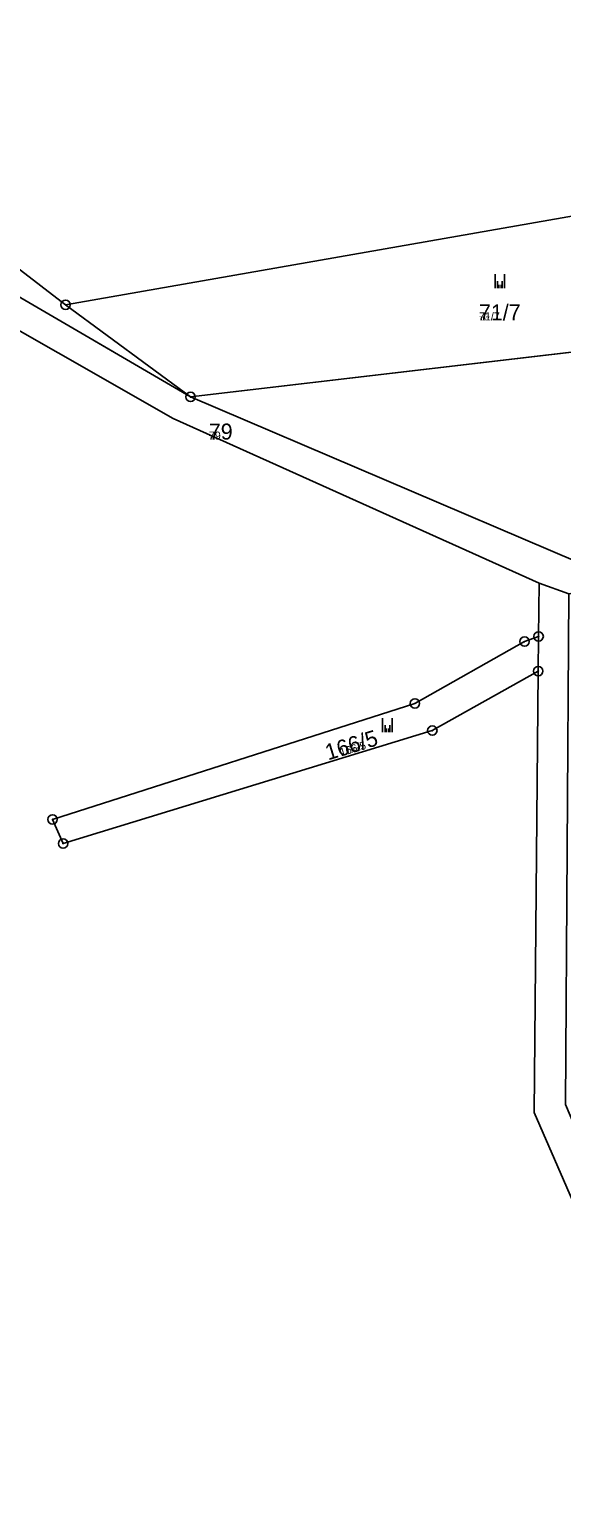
# Model space of a CAD drawing. Extents: x -759873 to -758487, y -975024 to -973516.
# Drawn here: x -759686.2 to -759629.6, y -974197.9 to -974042.3 of the extents above; entities that cross this region are included whole.
import ezdxf

# ---------------------------------------------------------------- set-up
doc = ezdxf.new("R2010")
doc.units = 0
for name, color, linetype in [('KAT_02_hranice parcel', 7, 'Continuous'), ('KAT_03_1000_čísla parcelní', 7, 'Continuous'), ('KAT_03_250_čísla parcelní', 7, 'Continuous'), ('KAT_03_500_čísla parcelní', 7, 'Continuous'), ('KAT_05_1000_značky kultur', 7, 'Continuous'), ('KAT_05_250_značky kultur', 7, 'Continuous'), ('KAT_05_500_značky kultur', 7, 'Continuous'), ('KAT_11_značky bodu BP', 7, 'Continuous'), ('KAT_14_plocha_pozemek', 7, 'Continuous')]:
    doc.layers.add(name, color=color, linetype=linetype)

msp = doc.modelspace()

# ---------------------------------------------------------------- linework, layer by layer
at = {"layer": 'KAT_02_hranice parcel'}
for p, q in [((-759718.13, -974052.81), (-759669.1, -974081.39)), ((-759669.1, -974081.39), (-759682.38, -974071.6)), ((-759592.39, -974072.39), (-759669.1, -974081.39)), ((-759632.05, -974101.17), (-759632.1, -974106.83)), ((-759632.05, -974101.17), (-759628.88, -974102.32)), ((-759632.1, -974106.83), (-759632.14, -974110.51))]:
    msp.add_line(p, q, dxfattribs=at)
for points in [[(-759682.38, -974071.6), (-759700.32, -974057.83), (-759710.29, -974052.52), (-759751.14, -974049.83), (-759752.64, -974049.58)], [(-759718.13, -974052.81), (-759719.88, -974055.79), (-759670.93, -974083.68), (-759632.05, -974101.17)], [(-759682.38, -974071.6), (-759610.17, -974058.97), (-759598.71, -974066.87), (-759592.59, -974066.4)], [(-759669.1, -974081.39), (-759627.94, -974098.94), (-759598.89, -974094.51)], [(-759632.14, -974110.51), (-759643.4, -974116.83), (-759682.64, -974128.82), (-759683.76, -974126.26), (-759645.25, -974113.94), (-759633.6, -974107.37), (-759632.1, -974106.83)], [(-759632.14, -974110.51), (-759632.59, -974157.4), (-759597.84, -974237.11), (-759593.26, -974247.61)]]:
    msp.add_lwpolyline(points, dxfattribs=at)
at = {"layer": 'KAT_05_1000_značky kultur'}
for p, q in [((-759636.72, -974069.85), (-759636.72, -974068.35)), ((-759635.72, -974069.85), (-759635.72, -974068.35)), ((-759648.68, -974117), (-759648.68, -974115.5)), ((-759647.68, -974117), (-759647.68, -974115.5))]:
    msp.add_line(p, q, dxfattribs=at)
at = {"layer": 'KAT_05_250_značky kultur'}
for p, q in [((-759636.34, -974069.85), (-759636.34, -974069.47)), ((-759636.09, -974069.85), (-759636.09, -974069.47)), ((-759648.3, -974117), (-759648.3, -974116.62)), ((-759648.05, -974117), (-759648.05, -974116.62))]:
    msp.add_line(p, q, dxfattribs=at)
at = {"layer": 'KAT_05_500_značky kultur'}
for p, q in [((-759636.47, -974069.85), (-759636.47, -974069.1)), ((-759635.96, -974069.85), (-759635.96, -974069.1)), ((-759648.43, -974117), (-759648.43, -974116.25)), ((-759647.93, -974117), (-759647.93, -974116.25))]:
    msp.add_line(p, q, dxfattribs=at)
at = {"layer": 'KAT_11_značky bodu BP'}
for centre, radius in [((-759682.38, -974071.6), 0.5), ((-759682.38, -974071.6), 0.0303), ((-759669.1, -974081.39), 0.5), ((-759669.1, -974081.39), 0.0303), ((-759632.1, -974106.83), 0.5), ((-759633.6, -974107.37), 0.5), ((-759633.6, -974107.37), 0.0303), ((-759632.1, -974106.83), 0.0303), ((-759632.14, -974110.51), 0.5), ((-759632.14, -974110.51), 0.0303), ((-759645.25, -974113.94), 0.5), ((-759645.25, -974113.94), 0.0303), ((-759643.4, -974116.83), 0.5), ((-759643.4, -974116.83), 0.0303), ((-759683.76, -974126.26), 0.5), ((-759683.76, -974126.26), 0.0303), ((-759682.64, -974128.82), 0.5), ((-759682.64, -974128.82), 0.0303)]:
    msp.add_circle(centre, radius, dxfattribs=at)
at = {"layer": 'KAT_14_plocha_pozemek'}
for points in [[(-759762.9, -973958.35), (-759752.64, -974049.58), (-759751.14, -974049.83), (-759710.29, -974052.52), (-759700.32, -974057.83), (-759682.38, -974071.6), (-759610.17, -974058.97), (-759598.71, -974066.87), (-759592.59, -974066.4), (-759595.2, -974059.1), (-759593.11, -974016.5)], [(-759577.29, -974280.17), (-759595.44, -974248.79), (-759593.26, -974247.61), (-759597.84, -974237.11), (-759632.59, -974157.4), (-759632.14, -974110.51), (-759643.4, -974116.83), (-759682.64, -974128.82), (-759683.76, -974126.26), (-759645.25, -974113.94), (-759633.6, -974107.37), (-759632.1, -974106.83), (-759632.05, -974101.17), (-759670.93, -974083.68), (-759719.88, -974055.79)], [(-759567.96, -974276.65), (-759571.75, -974271.74), (-759578.95, -974260.75), (-759586.25, -974249.97), (-759595.6, -974235.94), (-759629.25, -974156.54), (-759628.88, -974102.32), (-759632.05, -974101.17), (-759632.1, -974106.83), (-759632.14, -974110.51), (-759632.59, -974157.4), (-759597.84, -974237.11), (-759593.26, -974247.61), (-759569.36, -974281.77)]]:
    msp.add_lwpolyline(points, dxfattribs=at)
for points in [[(-759751.07, -974063.55), (-759718.13, -974052.81), (-759669.1, -974081.39), (-759682.38, -974071.6), (-759700.32, -974057.83), (-759710.29, -974052.52), (-759751.14, -974049.83), (-759752.64, -974049.58)], [(-759719.88, -974055.79), (-759670.93, -974083.68), (-759632.05, -974101.17), (-759628.88, -974102.32), (-759621.09, -974101.11), (-759595.87, -974097.2), (-759585.13, -974095.53), (-759586.56, -974092.63), (-759598.89, -974094.51), (-759627.94, -974098.94), (-759669.1, -974081.39), (-759718.13, -974052.81)], [(-759592.39, -974072.39), (-759592.59, -974066.4), (-759598.71, -974066.87), (-759610.17, -974058.97), (-759682.38, -974071.6), (-759669.1, -974081.39)], [(-759627.94, -974098.94), (-759598.89, -974094.51), (-759604.21, -974089.77), (-759589.64, -974081.94), (-759592.39, -974072.39), (-759669.1, -974081.39)], [(-759632.1, -974106.83), (-759633.6, -974107.37), (-759645.25, -974113.94), (-759683.76, -974126.26), (-759682.64, -974128.82), (-759643.4, -974116.83), (-759632.14, -974110.51)]]:
    msp.add_lwpolyline(points, close=True, dxfattribs=at)

# ---------------------------------------------------------------- texts
at = {"layer": 'KAT_03_1000_čísla parcelní'}
for s, p in [('71/7', (-759638.44, -974073.26)), ('79', (-759667.15, -974085.92))]:
    msp.add_text(s, height=1.7, dxfattribs=at).set_placement(p)
msp.add_text('166/5', height=1.7, rotation=17, dxfattribs=at).set_placement((-759654.48, -974120))
at = {"layer": 'KAT_03_250_čísla parcelní'}
for s, p in [('71/7', (-759638.44, -974073.26)), ('79', (-759667.15, -974085.92))]:
    msp.add_text(s, height=0.425, dxfattribs=at).set_placement(p)
msp.add_text('166/5', height=0.425, rotation=17, dxfattribs=at).set_placement((-759652.39, -974119.36))
at = {"layer": 'KAT_03_500_čísla parcelní'}
for s, p in [('71/7', (-759638.44, -974073.26)), ('79', (-759667.15, -974085.92))]:
    msp.add_text(s, height=0.85, dxfattribs=at).set_placement(p)
msp.add_text('166/5', height=0.85, rotation=17, dxfattribs=at).set_placement((-759653.09, -974119.58))

doc.saveas('drawing.dxf')
